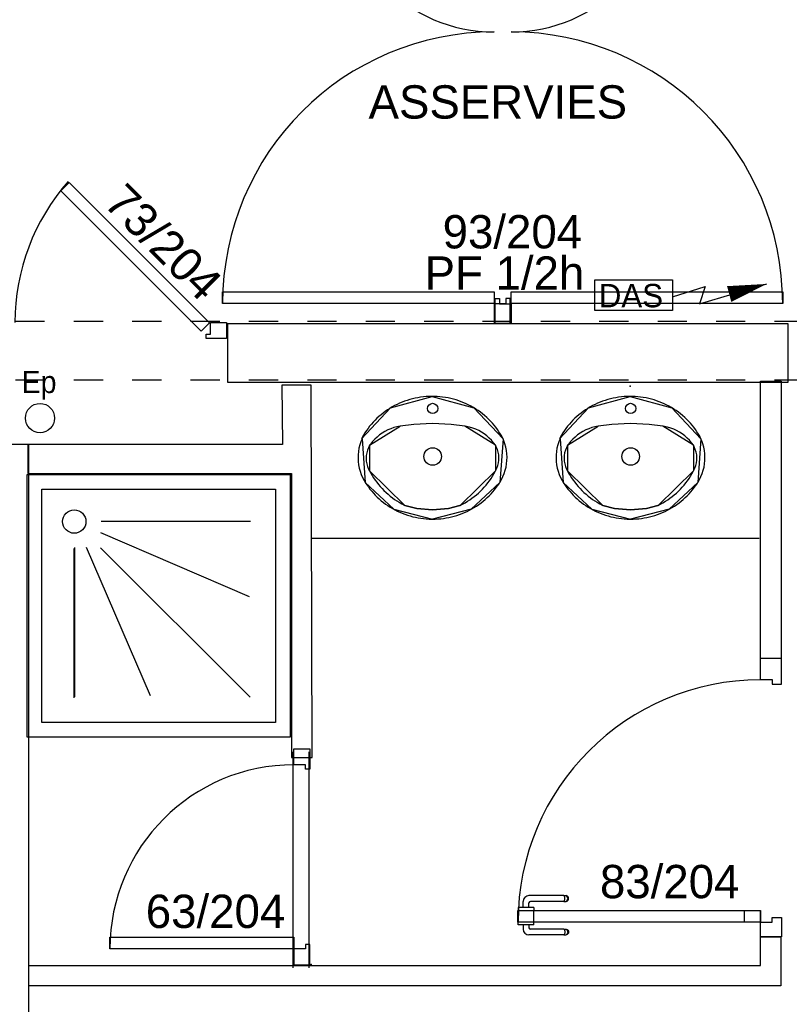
# Model space of a CAD drawing. Header units: millimetres. Extents: x -15 to 127, y -65 to 67.
# Tile 285 of 476: x 29.99 to 32.62, y 26.52 to 29.89. Entities that reach past the tile are written whole.
import ezdxf

# ---------------------------------------------------------------- set-up
doc = ezdxf.new("R2010")
doc.units = ezdxf.units.MM
doc.header["$MEASUREMENT"] = 0
doc.linetypes.add('PC_DASH_2', pattern=[0.125, 0.055556, -0.069444])
doc.layers.add('Cfa', color=1, linetype='Continuous')
doc.layers.add('structure rdc', color=7, linetype='Continuous')
doc.styles.get("Standard").update_dxf_attribs({"font": 'BKANT.TTF'})

# ---------------------------------------------------------------- blocks, each defined once
blk = doc.blocks.new('DAS')
for p, q in [((0.665, 0.117), (0.9469, 0.2064)), ((0.8969, 0.0579), (1.4727, 0.2282)), ((0.9469, 0.2064), (0.8969, 0.0579))]:
    blk.add_line(p, q)
blk.add_lwpolyline([(0, 0.2649), (0.665, 0.2649), (0.665, 0), (0, 0)], close=True)
blk.add_lwpolyline([(1.1517, 0.1419, 0.14, 0, 0), (1.4727, 0.2282, 0, 0, 0)], format="xyseb")
blk.add_text('DAS', height=0.2).set_placement((0.0354, 0.0286))
blk = doc.blocks.new('PD_8904')
at = {"layer": 'structure rdc', "color": 0}
for points in [[(30.1754, -16.9739), (30.1471, -17.0021), (30.628, -17.483), (30.6563, -17.4547), (30.1754, -16.9739)], [(30.7149, -17.4526), (30.7149, -17.5076), (30.6449, -17.5076), (30.6449, -17.4926), (30.6599, -17.4926), (30.6599, -17.4526), (30.7149, -17.4526)]]:
    blk.add_lwpolyline(points, dxfattribs=at)
blk.add_arc((30.7199, -17.4526), 0.73, 138.6519, 180, dxfattribs=at)
blk = doc.blocks.new('PD_8981')
at = {"layer": 'structure rdc', "color": 0}
for points in [[(31.631, -15.8616), (31.686, -15.8616), (31.686, -15.9475), (31.671, -15.9475), (31.671, -15.9291), (31.631, -15.9291), (31.631, -15.8616)], [(31.631, -17.3478), (31.631, -17.3878), (30.701, -17.3878), (30.701, -17.3478), (31.631, -17.3478)], [(31.631, -17.4568), (31.686, -17.4568), (31.686, -17.3704), (31.671, -17.3704), (31.671, -17.3889), (31.631, -17.3889), (31.631, -17.4568)]]:
    blk.add_lwpolyline(points, dxfattribs=at)
for centre, radius, start, end in [((31.631, -15.9278), 0.53, 180, 270), ((31.631, -17.3878), 0.93, 90, 180)]:
    blk.add_arc(centre, radius, start, end, dxfattribs=at)
blk = doc.blocks.new('PD_8982')
at = {"layer": 'structure rdc', "color": 0}
for points in [[(31.6894, -15.8616), (31.6344, -15.8616), (31.6344, -15.9475), (31.6494, -15.9475), (31.6494, -15.9291), (31.6894, -15.9291), (31.6894, -15.8616)], [(32.6194, -17.3478), (32.6194, -17.3878), (31.6894, -17.3878), (31.6894, -17.3478), (32.6194, -17.3478)], [(31.6894, -17.4568), (31.6344, -17.4568), (31.6344, -17.3704), (31.6494, -17.3704), (31.6494, -17.3889), (31.6894, -17.3889), (31.6894, -17.4568)]]:
    blk.add_lwpolyline(points, dxfattribs=at)
for centre, radius, start, end in [((31.6894, -15.9278), 0.53, 270, 0), ((31.6894, -17.3878), 0.93, 0, 90)]:
    blk.add_arc(centre, radius, start, end, dxfattribs=at)
blk = doc.blocks.new('PD_9040')
at = {"layer": 'structure rdc', "color": 0}
for points in [[(31.4201, -18.1267), (31.4295, -18.1265), (31.4389, -18.126), (31.4483, -18.1252), (31.4577, -18.1241), (31.467, -18.1226), (31.4763, -18.1209), (31.4854, -18.1188), (31.4945, -18.1164), (31.5036, -18.1137), (31.5125, -18.1107), (31.5213, -18.1074), (31.53, -18.1038), (31.5385, -18.1), (31.5469, -18.0958), (31.5551, -18.0914), (31.5632, -18.0866), (31.5711, -18.0817), (31.5788, -18.0764), (31.5863, -18.0709), (31.5937, -18.0651), (31.6008, -18.0591), (31.6076, -18.0529), (31.6143, -18.0464), (31.6207, -18.0397), (31.6269, -18.0328), (31.6328, -18.0257), (31.6385, -18.0184), (31.6439, -18.011), (31.649, -18.0033), (31.6503, -18.0012), (31.6561, -17.9913), (31.6612, -17.981), (31.6655, -17.9703), (31.6691, -17.9594), (31.6718, -17.9483), (31.6738, -17.937), (31.6749, -17.9257), (31.6752, -17.9142), (31.6747, -17.9028), (31.6734, -17.8915), (31.6712, -17.8802), (31.6682, -17.8692), (31.6645, -17.8583), (31.6615, -17.851), (31.6571, -17.8429), (31.6525, -17.835), (31.6475, -17.8272), (31.6423, -17.8196), (31.6368, -17.8121), (31.6311, -17.8049), (31.6251, -17.7979), (31.6188, -17.791), (31.6123, -17.7844), (31.6056, -17.778), (31.5986, -17.7718), (31.5914, -17.7659), (31.584, -17.7602), (31.5764, -17.7548), (31.5686, -17.7496), (31.5607, -17.7447), (31.5525, -17.7401), (31.5442, -17.7357), (31.5358, -17.7317), (31.5272, -17.7279), (31.5185, -17.7244), (31.5096, -17.7212), (31.5007, -17.7183), (31.4916, -17.7157), (31.4825, -17.7134), (31.4732, -17.7115), (31.464, -17.7098), (31.4546, -17.7084), (31.4452, -17.7074), (31.4358, -17.7067), (31.4264, -17.7063), (31.4169, -17.7062), (31.4075, -17.7065), (31.3981, -17.707), (31.3887, -17.7079), (31.3793, -17.7091), (31.37, -17.7106), (31.3607, -17.7124), (31.3516, -17.7146), (31.3425, -17.717), (31.3335, -17.7198), (31.3246, -17.7228), (31.3158, -17.7262), (31.3071, -17.7298), (31.2986, -17.7337), (31.2902, -17.7379), (31.282, -17.7424), (31.2739, -17.7472), (31.2661, -17.7523), (31.2584, -17.7576), (31.2509, -17.7631), (31.2436, -17.7689), (31.2365, -17.775), (31.2297, -17.7813), (31.2231, -17.7878), (31.2167, -17.7945), (31.2106, -17.8015), (31.2047, -17.8086), (31.1991, -17.816), (31.1937, -17.8235), (31.1887, -17.8312), (31.1839, -17.8391), (31.1794, -17.8471), (31.1768, -17.8519), (31.1787, -17.851), (31.1744, -17.8617), (31.1709, -17.8726), (31.1682, -17.8837), (31.1663, -17.895), (31.1652, -17.9064), (31.1649, -17.9178), (31.1655, -17.9292), (31.1669, -17.9406), (31.1691, -17.9518), (31.1721, -17.9628), (31.1759, -17.9737), (31.1804, -17.9842), (31.1858, -17.9944), (31.1898, -18.0012), (31.1949, -18.0089), (31.2002, -18.0165), (31.2058, -18.0238), (31.2116, -18.031), (31.2178, -18.0379), (31.2241, -18.0447), (31.2307, -18.0512), (31.2375, -18.0575), (31.2446, -18.0636), (31.2518, -18.0694), (31.2593, -18.075), (31.267, -18.0803), (31.2748, -18.0853), (31.2828, -18.0901), (31.291, -18.0946), (31.2994, -18.0989), (31.3079, -18.1028), (31.3165, -18.1065), (31.3253, -18.1099), (31.3342, -18.1129), (31.3432, -18.1157), (31.3523, -18.1182), (31.3614, -18.1203), (31.3707, -18.1222), (31.38, -18.1237), (31.3893, -18.1249), (31.3987, -18.1258), (31.4081, -18.1264), (31.4176, -18.1267), (31.4201, -18.1267)], [(31.1768, -17.8519), (31.2764, -17.7457), (31.4189, -17.7062), (31.5615, -17.7452), (31.6615, -17.851)], [(31.1787, -17.851), (31.1898, -18.0012)], [(31.6615, -17.851), (31.6503, -18.0012)], [(31.1898, -18.0012), (31.288, -18.093), (31.4201, -18.1267)], [(31.6503, -18.0012), (31.5521, -18.093), (31.4201, -18.1267)]]:
    blk.add_lwpolyline(points, dxfattribs=at)
blk = doc.blocks.new('PD_9041')
at = {"layer": 'structure rdc', "color": 0}
for points in [[(31.2038, -17.9608), (31.2082, -17.969), (31.213, -17.9771), (31.218, -17.985), (31.2233, -17.9928), (31.2289, -18.0003), (31.2347, -18.0077), (31.2408, -18.0149), (31.2472, -18.0219), (31.2538, -18.0286), (31.2607, -18.0351), (31.2677, -18.0414), (31.2751, -18.0474), (31.2826, -18.0532), (31.2903, -18.0588), (31.2982, -18.064), (31.3063, -18.069), (31.3146, -18.0737), (31.3231, -18.0782), (31.3257, -18.0795), (31.3658, -18.0898), (31.4205, -18.0948), (31.4751, -18.0896), (31.5136, -18.0804), (31.5145, -18.0795), (31.523, -18.0751), (31.5313, -18.0705), (31.5395, -18.0656), (31.5475, -18.0604), (31.5552, -18.0549), (31.5628, -18.0492), (31.5702, -18.0433), (31.5774, -18.0371), (31.5843, -18.0306), (31.591, -18.0239), (31.5974, -18.017), (31.6036, -18.0099), (31.6095, -18.0026), (31.6152, -17.9951), (31.6206, -17.9874), (31.6257, -17.9795), (31.6305, -17.9715), (31.635, -17.9633), (31.6363, -17.9608), (31.6405, -17.9522), (31.6438, -17.9433), (31.646, -17.9342), (31.6473, -17.9248), (31.6475, -17.9154), (31.6467, -17.906), (31.6449, -17.8967), (31.6421, -17.8877), (31.6384, -17.879), (31.6354, -17.8735), (31.6289, -17.8648), (31.6217, -17.8565), (31.614, -17.8488), (31.6057, -17.8416), (31.5969, -17.8349), (31.5877, -17.8289), (31.5781, -17.8235), (31.5681, -17.8188), (31.5577, -17.8148), (31.5471, -17.8114), (31.5363, -17.8088), (31.5312, -17.8078), (31.4836, -17.8027), (31.4205, -17.7989), (31.3557, -17.803), (31.3089, -17.8078), (31.298, -17.8101), (31.2873, -17.8131), (31.2769, -17.8168), (31.2667, -17.8212), (31.2569, -17.8263), (31.2475, -17.832), (31.2385, -17.8384), (31.23, -17.8453), (31.222, -17.8529), (31.2145, -17.8609), (31.2077, -17.8694), (31.2047, -17.8735), (31.2004, -17.8819), (31.1969, -17.8908), (31.1945, -17.8999), (31.193, -17.9092), (31.1926, -17.9186), (31.1932, -17.928), (31.1948, -17.9373), (31.1974, -17.9464), (31.2009, -17.9552), (31.2038, -17.9608)], [(31.5312, -17.8078), (31.4836, -17.8027), (31.4205, -17.7989), (31.3557, -17.803), (31.3089, -17.8078)], [(31.2047, -17.8735), (31.3089, -17.8078)], [(31.6354, -17.8735), (31.5312, -17.8078)], [(31.2047, -17.8735), (31.2038, -17.9608)], [(31.6354, -17.8735), (31.6363, -17.9608)], [(31.2038, -17.9608), (31.3257, -18.0795)], [(31.6363, -17.9608), (31.5145, -18.0795)], [(31.5136, -18.0804), (31.4751, -18.0896), (31.4205, -18.0948), (31.3658, -18.0898), (31.3257, -18.0795)]]:
    blk.add_lwpolyline(points, dxfattribs=at)
blk = doc.blocks.new('PD_9039')
at = {"layer": 'structure rdc', "color": 0}
for points in [[(31.5312, -17.8078), (31.4836, -17.8027), (31.4205, -17.7989), (31.3557, -17.803), (31.3089, -17.8078)], [(31.2047, -17.8735), (31.3089, -17.8078)], [(31.6354, -17.8735), (31.5312, -17.8078)], [(31.2047, -17.8735), (31.2038, -17.9608)], [(31.6354, -17.8735), (31.6363, -17.9608)], [(31.2038, -17.9608), (31.3257, -18.0795)], [(31.6363, -17.9608), (31.5145, -18.0795)], [(31.5136, -18.0804), (31.4751, -18.0896), (31.4205, -18.0948), (31.3658, -18.0898), (31.3257, -18.0795)]]:
    blk.add_lwpolyline(points, dxfattribs=at)
for centre, radius in [((31.4205, -17.7473), 0.0175), ((31.4206, -17.9121), 0.03)]:
    blk.add_circle(centre, radius, dxfattribs=at)
at = {"layer": 'structure rdc'}
for name in ['PD_9040', 'PD_9041']:
    blk.add_blockref(name, (0, 0), dxfattribs=at)
blk = doc.blocks.new('PD_9043')
at = {"layer": 'structure rdc', "color": 0}
for points in [[(32.0982, -18.1267), (32.1076, -18.1265), (32.117, -18.126), (32.1264, -18.1252), (32.1358, -18.1241), (32.1451, -18.1226), (32.1544, -18.1209), (32.1635, -18.1188), (32.1727, -18.1164), (32.1817, -18.1137), (32.1906, -18.1107), (32.1994, -18.1074), (32.2081, -18.1038), (32.2166, -18.1), (32.225, -18.0958), (32.2332, -18.0914), (32.2413, -18.0866), (32.2492, -18.0817), (32.2569, -18.0764), (32.2644, -18.0709), (32.2718, -18.0651), (32.2789, -18.0591), (32.2858, -18.0529), (32.2924, -18.0464), (32.2988, -18.0397), (32.305, -18.0328), (32.3109, -18.0257), (32.3166, -18.0184), (32.322, -18.011), (32.3271, -18.0033), (32.3284, -18.0012), (32.3342, -17.9913), (32.3393, -17.981), (32.3436, -17.9703), (32.3472, -17.9594), (32.35, -17.9483), (32.3519, -17.937), (32.353, -17.9257), (32.3533, -17.9142), (32.3528, -17.9028), (32.3515, -17.8915), (32.3493, -17.8802), (32.3464, -17.8692), (32.3426, -17.8583), (32.3396, -17.851), (32.3352, -17.8429), (32.3306, -17.835), (32.3256, -17.8272), (32.3204, -17.8196), (32.3149, -17.8121), (32.3092, -17.8049), (32.3032, -17.7979), (32.2969, -17.791), (32.2904, -17.7844), (32.2837, -17.778), (32.2767, -17.7718), (32.2695, -17.7659), (32.2621, -17.7602), (32.2545, -17.7548), (32.2467, -17.7496), (32.2388, -17.7447), (32.2306, -17.7401), (32.2223, -17.7357), (32.2139, -17.7317), (32.2053, -17.7279), (32.1966, -17.7244), (32.1877, -17.7212), (32.1788, -17.7183), (32.1697, -17.7157), (32.1606, -17.7134), (32.1513, -17.7115), (32.1421, -17.7098), (32.1327, -17.7084), (32.1233, -17.7074), (32.1139, -17.7067), (32.1045, -17.7063), (32.095, -17.7062), (32.0856, -17.7065), (32.0762, -17.707), (32.0668, -17.7079), (32.0574, -17.7091), (32.0481, -17.7106), (32.0388, -17.7124), (32.0297, -17.7146), (32.0206, -17.717), (32.0116, -17.7198), (32.0027, -17.7228), (31.9939, -17.7262), (31.9852, -17.7298), (31.9767, -17.7337), (31.9683, -17.7379), (31.9601, -17.7424), (31.952, -17.7472), (31.9442, -17.7523), (31.9365, -17.7576), (31.929, -17.7631), (31.9217, -17.7689), (31.9146, -17.775), (31.9078, -17.7813), (31.9012, -17.7878), (31.8948, -17.7945), (31.8887, -17.8015), (31.8828, -17.8086), (31.8772, -17.816), (31.8718, -17.8235), (31.8668, -17.8312), (31.862, -17.8391), (31.8575, -17.8471), (31.8549, -17.8519), (31.8568, -17.851), (31.8525, -17.8617), (31.849, -17.8726), (31.8463, -17.8837), (31.8444, -17.895), (31.8433, -17.9064), (31.843, -17.9178), (31.8436, -17.9292), (31.845, -17.9406), (31.8472, -17.9518), (31.8502, -17.9628), (31.854, -17.9737), (31.8585, -17.9842), (31.8639, -17.9944), (31.8679, -18.0012), (31.873, -18.0089), (31.8783, -18.0165), (31.8839, -18.0238), (31.8898, -18.031), (31.8959, -18.0379), (31.9022, -18.0447), (31.9088, -18.0512), (31.9156, -18.0575), (31.9227, -18.0636), (31.9299, -18.0694), (31.9374, -18.075), (31.9451, -18.0803), (31.9529, -18.0853), (31.9609, -18.0901), (31.9691, -18.0946), (31.9775, -18.0989), (31.986, -18.1028), (31.9946, -18.1065), (32.0034, -18.1099), (32.0123, -18.1129), (32.0213, -18.1157), (32.0304, -18.1182), (32.0395, -18.1203), (32.0488, -18.1222), (32.0581, -18.1237), (32.0674, -18.1249), (32.0768, -18.1258), (32.0862, -18.1264), (32.0957, -18.1267), (32.0982, -18.1267)], [(31.8549, -17.8519), (31.9545, -17.7457), (32.097, -17.7062), (32.2396, -17.7452), (32.3396, -17.851)], [(31.8568, -17.851), (31.8679, -18.0012)], [(32.3396, -17.851), (32.3284, -18.0012)], [(31.8679, -18.0012), (31.9661, -18.093), (32.0982, -18.1267)], [(32.3284, -18.0012), (32.2302, -18.093), (32.0982, -18.1267)]]:
    blk.add_lwpolyline(points, dxfattribs=at)
blk = doc.blocks.new('PD_9044')
at = {"layer": 'structure rdc', "color": 0}
for points in [[(31.8819, -17.9608), (31.8863, -17.969), (31.8911, -17.9771), (31.8961, -17.985), (31.9014, -17.9928), (31.907, -18.0003), (31.9128, -18.0077), (31.9189, -18.0149), (31.9253, -18.0219), (31.9319, -18.0286), (31.9388, -18.0351), (31.9459, -18.0414), (31.9532, -18.0474), (31.9607, -18.0532), (31.9684, -18.0588), (31.9763, -18.064), (31.9844, -18.069), (31.9927, -18.0737), (32.0012, -18.0782), (32.0038, -18.0795), (32.0439, -18.0898), (32.0986, -18.0948), (32.1532, -18.0896), (32.1917, -18.0804), (32.1926, -18.0795), (32.2011, -18.0751), (32.2094, -18.0705), (32.2176, -18.0656), (32.2256, -18.0604), (32.2333, -18.0549), (32.2409, -18.0492), (32.2483, -18.0433), (32.2555, -18.0371), (32.2624, -18.0306), (32.2691, -18.0239), (32.2755, -18.017), (32.2817, -18.0099), (32.2876, -18.0026), (32.2933, -17.9951), (32.2987, -17.9874), (32.3038, -17.9795), (32.3086, -17.9715), (32.3131, -17.9633), (32.3145, -17.9608), (32.3186, -17.9522), (32.3219, -17.9433), (32.3241, -17.9342), (32.3254, -17.9248), (32.3256, -17.9154), (32.3248, -17.906), (32.323, -17.8967), (32.3202, -17.8877), (32.3165, -17.879), (32.3135, -17.8735), (32.307, -17.8648), (32.2998, -17.8565), (32.2921, -17.8488), (32.2838, -17.8416), (32.275, -17.8349), (32.2658, -17.8289), (32.2562, -17.8235), (32.2462, -17.8188), (32.2358, -17.8148), (32.2253, -17.8114), (32.2144, -17.8088), (32.2093, -17.8078), (32.1617, -17.8027), (32.0986, -17.7989), (32.0338, -17.803), (31.987, -17.8078), (31.9761, -17.8101), (31.9654, -17.8131), (31.955, -17.8168), (31.9448, -17.8212), (31.935, -17.8263), (31.9256, -17.832), (31.9166, -17.8384), (31.9081, -17.8453), (31.9001, -17.8529), (31.8926, -17.8609), (31.8858, -17.8694), (31.8828, -17.8735), (31.8785, -17.8819), (31.875, -17.8908), (31.8726, -17.8999), (31.8711, -17.9092), (31.8707, -17.9186), (31.8713, -17.928), (31.8729, -17.9373), (31.8755, -17.9464), (31.8791, -17.9552), (31.8819, -17.9608)], [(32.2093, -17.8078), (32.1617, -17.8027), (32.0986, -17.7989), (32.0338, -17.803), (31.987, -17.8078)], [(31.8828, -17.8735), (31.987, -17.8078)], [(32.3135, -17.8735), (32.2093, -17.8078)], [(31.8828, -17.8735), (31.8819, -17.9608)], [(32.3135, -17.8735), (32.3145, -17.9608)], [(31.8819, -17.9608), (32.0038, -18.0795)], [(32.3145, -17.9608), (32.1926, -18.0795)], [(32.1917, -18.0804), (32.1532, -18.0896), (32.0986, -18.0948), (32.0439, -18.0898), (32.0038, -18.0795)]]:
    blk.add_lwpolyline(points, dxfattribs=at)
blk = doc.blocks.new('PD_9042')
at = {"layer": 'structure rdc', "color": 0}
for points in [[(32.2093, -17.8078), (32.1617, -17.8027), (32.0986, -17.7989), (32.0338, -17.803), (31.987, -17.8078)], [(31.8828, -17.8735), (31.987, -17.8078)], [(32.3135, -17.8735), (32.2093, -17.8078)], [(31.8828, -17.8735), (31.8819, -17.9608)], [(32.3135, -17.8735), (32.3145, -17.9608)], [(31.8819, -17.9608), (32.0038, -18.0795)], [(32.3145, -17.9608), (32.1926, -18.0795)], [(32.1917, -18.0804), (32.1532, -18.0896), (32.0986, -18.0948), (32.0439, -18.0898), (32.0038, -18.0795)]]:
    blk.add_lwpolyline(points, dxfattribs=at)
for centre, radius in [((32.0986, -17.7473), 0.0175), ((32.0987, -17.9121), 0.03)]:
    blk.add_circle(centre, radius, dxfattribs=at)
at = {"layer": 'structure rdc'}
for name in ['PD_9043', 'PD_9044']:
    blk.add_blockref(name, (0, 0), dxfattribs=at)
blk = doc.blocks.new('PD_9049')
at = {"layer": 'structure rdc', "color": 0}
for points in [[(30.945, -18.9131), (31, -18.9131), (31, -18.9831), (30.985, -18.9831), (30.985, -18.9681), (30.945, -18.9681), (30.945, -18.9131)], [(30.315, -19.5981), (30.315, -19.5581), (30.945, -19.5581), (30.945, -19.5981), (30.315, -19.5981)], [(30.945, -19.6531), (31, -19.6531), (31, -19.5831), (30.985, -19.5831), (30.985, -19.5981), (30.945, -19.5981), (30.945, -19.6531)]]:
    blk.add_lwpolyline(points, dxfattribs=at)
blk.add_arc((30.945, -19.5981), 0.63, 90, 180, dxfattribs=at)
blk = doc.blocks.new('PD_12121')
at = {"layer": 'structure rdc', "color": 0}
for p, q in [((31.7133, -19.5057), (31.7133, -19.5056)), ((31.7133, -19.5155), (31.7133, -19.5057)), ((31.7133, -19.5156), (31.7133, -19.5155)), ((31.715, -19.5156), (31.7133, -19.5156)), ((31.7197, -19.5156), (31.715, -19.5156)), ((31.7269, -19.5156), (31.7197, -19.5156)), ((31.7357, -19.5156), (31.7269, -19.5156)), ((31.7305, -19.5156), (31.7305, -19.5308)), ((31.7451, -19.5156), (31.7357, -19.5156)), ((31.7539, -19.5156), (31.7451, -19.5156)), ((31.7502, -19.5156), (31.7502, -19.5261)), ((31.7611, -19.5156), (31.7539, -19.5156)), ((31.7658, -19.5156), (31.7611, -19.5156)), ((31.7674, -19.5156), (31.7658, -19.5156)), ((31.7674, -19.5057), (31.7674, -19.5056)), ((31.7674, -19.5155), (31.7674, -19.5057)), ((31.7674, -19.5156), (31.7674, -19.5155)), ((31.8695, -19.5509), (31.7505, -19.5509)), ((31.8695, -19.5311), (31.7552, -19.5311)), ((31.8695, -19.5311), (31.8757, -19.5311)), ((31.8695, -19.5509), (31.8757, -19.5509)), ((31.8712, -19.5323), (31.8726, -19.5346)), ((31.8726, -19.5474), (31.8712, -19.5497)), ((31.8726, -19.5346), (31.8735, -19.5376)), ((31.8735, -19.5444), (31.8726, -19.5474)), ((31.8735, -19.5376), (31.8738, -19.541)), ((31.8738, -19.541), (31.8735, -19.5444)), ((31.8757, -19.5311), (31.8779, -19.5311)), ((31.8757, -19.5509), (31.8779, -19.5509)), ((31.8779, -19.5311), (31.8811, -19.5323)), ((31.8811, -19.5497), (31.8779, -19.5509)), ((31.8786, -19.5323), (31.881, -19.5346)), ((31.881, -19.5474), (31.8786, -19.5497)), ((31.881, -19.5346), (31.8826, -19.5376)), ((31.8826, -19.5444), (31.881, -19.5474)), ((31.8811, -19.5323), (31.8838, -19.5346)), ((31.8838, -19.5474), (31.8811, -19.5497)), ((31.8826, -19.5376), (31.8831, -19.541)), ((31.8831, -19.541), (31.8826, -19.5444)), ((31.8838, -19.5346), (31.8855, -19.5376)), ((31.8855, -19.5444), (31.8838, -19.5474)), ((31.8855, -19.5376), (31.8861, -19.541)), ((31.8861, -19.541), (31.8855, -19.5444))]:
    blk.add_line(p, q, dxfattribs=at)
for centre, radius in [((31.7552, -19.5261), 0.00501), ((31.7505, -19.5308), 0.02)]:
    blk.add_arc(centre, radius, 180, 270, dxfattribs=at)
blk = doc.blocks.new('PD_12122')
at = {"layer": 'structure rdc', "color": 0}
for p, q in [((31.8695, -19.4162), (31.7505, -19.4162)), ((31.8695, -19.4162), (31.8757, -19.4162)), ((31.8726, -19.4196), (31.8712, -19.4174)), ((31.8735, -19.4226), (31.8726, -19.4196)), ((31.8738, -19.4261), (31.8735, -19.4226)), ((31.8757, -19.4162), (31.8779, -19.4162)), ((31.8811, -19.4174), (31.8779, -19.4162)), ((31.881, -19.4196), (31.8786, -19.4174)), ((31.8826, -19.4226), (31.881, -19.4196)), ((31.8838, -19.4196), (31.8811, -19.4174)), ((31.8831, -19.4261), (31.8826, -19.4226)), ((31.8855, -19.4226), (31.8838, -19.4196)), ((31.8861, -19.4261), (31.8855, -19.4226)), ((31.715, -19.4565), (31.7133, -19.4565)), ((31.7133, -19.4565), (31.7133, -19.4566)), ((31.7133, -19.4566), (31.7133, -19.4665)), ((31.7197, -19.4565), (31.715, -19.4565)), ((31.7269, -19.4565), (31.7197, -19.4565)), ((31.7357, -19.4565), (31.7269, -19.4565)), ((31.7305, -19.4565), (31.7305, -19.4362)), ((31.7451, -19.4565), (31.7357, -19.4565)), ((31.7539, -19.4565), (31.7451, -19.4565)), ((31.7502, -19.4565), (31.7502, -19.4409)), ((31.7611, -19.4565), (31.7539, -19.4565)), ((31.8695, -19.4359), (31.7552, -19.4359)), ((31.7658, -19.4565), (31.7611, -19.4565)), ((31.7674, -19.4565), (31.7658, -19.4565)), ((31.7674, -19.4565), (31.7674, -19.4566)), ((31.7674, -19.4566), (31.7674, -19.4665)), ((31.8695, -19.4359), (31.8757, -19.4359)), ((31.8712, -19.4347), (31.8726, -19.4325)), ((31.8726, -19.4325), (31.8735, -19.4295)), ((31.8735, -19.4295), (31.8738, -19.4261)), ((31.8757, -19.4359), (31.8779, -19.4359)), ((31.8779, -19.4359), (31.8811, -19.4347)), ((31.8786, -19.4347), (31.881, -19.4325)), ((31.881, -19.4325), (31.8826, -19.4295)), ((31.8811, -19.4347), (31.8838, -19.4325)), ((31.8826, -19.4295), (31.8831, -19.4261)), ((31.8838, -19.4325), (31.8855, -19.4295)), ((31.8855, -19.4295), (31.8861, -19.4261)), ((31.7133, -19.4665), (31.7133, -19.4666)), ((31.7674, -19.4665), (31.7674, -19.4666))]:
    blk.add_line(p, q, dxfattribs=at)
for centre, radius in [((31.7505, -19.4362), 0.02), ((31.7552, -19.4409), 0.00501)]:
    blk.add_arc(centre, radius, 90, 180, dxfattribs=at)
blk = doc.blocks.new('PD_12120')
at = {"layer": 'structure rdc'}
for name in ['PD_12122', 'PD_12121']:
    blk.add_blockref(name, (0, 0), dxfattribs=at)
blk = doc.blocks.new('PD_12125')
at = {"layer": 'structure rdc', "color": 0}
for p, q in [((32.543, -18.6756), (32.543, -18.6035)), ((32.6151, -18.6035), (32.543, -18.6035)), ((32.6151, -18.6915), (32.6151, -18.6035))]:
    blk.add_line(p, q, dxfattribs=at)
blk.add_lwpolyline([(32.543, -18.6756), (32.5831, -18.6756), (32.5831, -18.6915), (32.6151, -18.6915), (32.6151, -18.6756)], dxfattribs=at)
blk = doc.blocks.new('PD_12126')
at = {"layer": 'structure rdc', "color": 0}
for points in [[(31.7659, -19.4668), (31.7659, -19.5068), (31.7124, -19.5068), (31.7124, -19.4668), (31.7659, -19.4668)], [(32.5424, -19.4668), (32.5424, -19.5068), (32.4888, -19.5068), (32.4888, -19.4668), (32.5424, -19.4668)]]:
    blk.add_lwpolyline(points, dxfattribs=at)
blk = doc.blocks.new('PD_12124')
at = {"layer": 'structure rdc', "color": 0}
blk.add_line((32.6151, -19.5569), (32.543, -19.5569), dxfattribs=at)
for points in [[(31.7119, -19.5068), (31.7119, -19.4668), (32.543, -19.4668), (32.543, -19.5068), (31.7119, -19.5068)], [(32.5831, -19.5068), (32.5831, -19.491), (32.6151, -19.491), (32.6151, -19.5569), (32.543, -19.5569), (32.543, -19.5068), (32.5831, -19.5068)]]:
    blk.add_lwpolyline(points, dxfattribs=at)
blk.add_arc((32.543, -19.5068), 0.83, 90, 180, dxfattribs=at)
at = {"layer": 'structure rdc'}
for name in ['PD_12125', 'PD_12126']:
    blk.add_blockref(name, (0, 0), dxfattribs=at)
blk = doc.blocks.new('PD_12123')
at = {"layer": 'structure rdc'}
blk.add_blockref('PD_12124', (0, 0), dxfattribs=at)
at = {"layer": 'structure rdc', "color": 0, "insert": (31.9935, -19.3109), "char_height": 0.114102, "width": 0.493889, "attachment_point": 1}
blk.add_mtext('{\\fArial|b0|i0|c0|p34;\\W0.98;83/204}', dxfattribs=at)
blk = doc.blocks.new('PD_12119')
at = {"layer": 'structure rdc'}
for name in ['PD_12123', 'PD_12120']:
    blk.add_blockref(name, (0, 0), dxfattribs=at)
blk = doc.blocks.new('PD_12118')
at = {"layer": 'structure rdc', "color": 0}
for points in [[(32.5438, -17.6535), (32.6138, -17.6535), (32.6138, -18.6035), (32.5438, -18.6035), (32.5438, -17.6535)], [(32.5432, -19.6552), (32.5432, -19.5569), (32.6132, -19.5569), (32.6132, -19.7252), (30.0368, -19.7252), (30.0368, -19.6552), (32.5432, -19.6552)]]:
    blk.add_lwpolyline(points, dxfattribs=at)
blk.add_point((31.0046, -19.6523), dxfattribs=at)
at = {"layer": 'structure rdc'}
blk.add_blockref('PD_12119', (0, 0), dxfattribs=at)

msp = doc.modelspace()

# ---------------------------------------------------------------- linework, layer by layer
at = {"layer": 'structure rdc', "color": 0, "linetype": 'PC_DASH_2'}
for p, q in [((12.5705, 28.8564), (41.747, 28.8564)), ((12.5705, 28.6564), (41.748, 28.6564))]:
    msp.add_line(p, q, dxfattribs=at)
at = {"layer": 'structure rdc', "color": 0}
for p, q in [((30.264, 28.1719), (30.7754, 28.1719)), ((30.2623, 28.1327), (30.7706, 27.9133)), ((32.5183, 28.1127), (30.9856, 28.1127)), ((30.1706, 28.0785), (30.1706, 27.5671)), ((30.1734, 28.0815), (30.1734, 27.5701)), ((30.2126, 28.0832), (30.432, 27.5749)), ((30.774, 27.569), (30.2623, 28.0807)), ((30.9209, 27.3822), (30.9209, 26.6422)), ((30.9759, 27.3822), (30.9759, 26.6422))]:
    msp.add_line(p, q, dxfattribs=at)
for points in [[(32.6176, 28.8476), (30.6965, 28.8476), (30.6965, 28.6476), (32.6176, 28.6476), (32.6176, 28.8476)], [(30.984, 28.6381), (30.8835, 28.6379), (30.8853, 28.4346), (30.0135, 28.4349), (30.0135, 28.3346), (30.9157, 28.3346), (30.9166, 27.3622), (30.9866, 27.3622), (30.984, 28.6381)], [(29.9159, 22.3967), (30.0159, 22.3967), (30.0159, 28.4349), (29.9159, 28.4349), (29.9159, 22.3967)], [(30.0111, 28.3319), (30.9111, 28.3319), (30.9111, 27.4319), (30.0111, 27.4319), (30.0111, 28.3319)], [(30.0611, 28.2819), (30.8611, 28.2819), (30.8611, 27.4819), (30.0611, 27.4819), (30.0611, 28.2819)]]:
    msp.add_lwpolyline(points, dxfattribs=at)
for centre, radius in [((30.0547, 28.5248), 0.05), ((30.1721, 28.1704), 0.04)]:
    msp.add_circle(centre, radius, dxfattribs=at)
for p in [(32.0764, 28.634), (31.396, 28.5991), (32.0741, 28.5991), (30.9791, 26.6522)]:
    msp.add_point(p, dxfattribs=at)

# ---------------------------------------------------------------- block references
at = {"layer": 'Cfa', "xscale": 0.4000000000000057, "yscale": 0.4000000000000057, "zscale": 0.4}
msp.add_blockref('DAS', (31.9546, 28.8929), dxfattribs=at)
at = {"layer": 'structure rdc'}
for name in ['PD_8981', 'PD_8982', 'PD_8904', 'PD_12118', 'PD_9039', 'PD_9042', 'PD_9049']:
    msp.add_blockref(name, (-0.0209, 46.3053), dxfattribs=at)

# ---------------------------------------------------------------- texts
at = {"layer": 'structure rdc', "color": 0, "attachment_point": 1}
for s, insert, char_height, width in [('{\\fArial|b0|i0|c0|p34;\\W0.98;ASSERVIES}', (31.1801, 29.6647), 0.114102, 0.899583), ('{\\fArial|b0|i0|c0|p34;\\W0.98;93/204}', (31.4338, 29.2201), 0.114102, 0.493889), ('{\\fArial|b0|i0|c0|p34;\\W0.98;PF 1/2h}', (31.372, 29.0787), 0.114102, 0.564444), ('{\\fHelvetica|b0|i0|c0|p0;\\W0.92;Ep}', (29.9916, 28.6865), 0.076068, 0.123472), ('{\\fArial|b0|i0|c0|p34;\\W0.98;63/204}', (30.417, 26.8925), 0.114102, 0.493889)]:
    msp.add_mtext(s, dxfattribs=dict(at, insert=insert, char_height=char_height, width=width))
at = {"layer": 'structure rdc', "color": 0, "insert": (30.349, 29.337), "char_height": 0.114102, "width": 0.493889, "attachment_point": 1, "rotation": 315}
msp.add_mtext('{\\fArial|b0|i0|c0|p34;\\W0.98;73/204}', dxfattribs=at)

doc.saveas('drawing.dxf')
